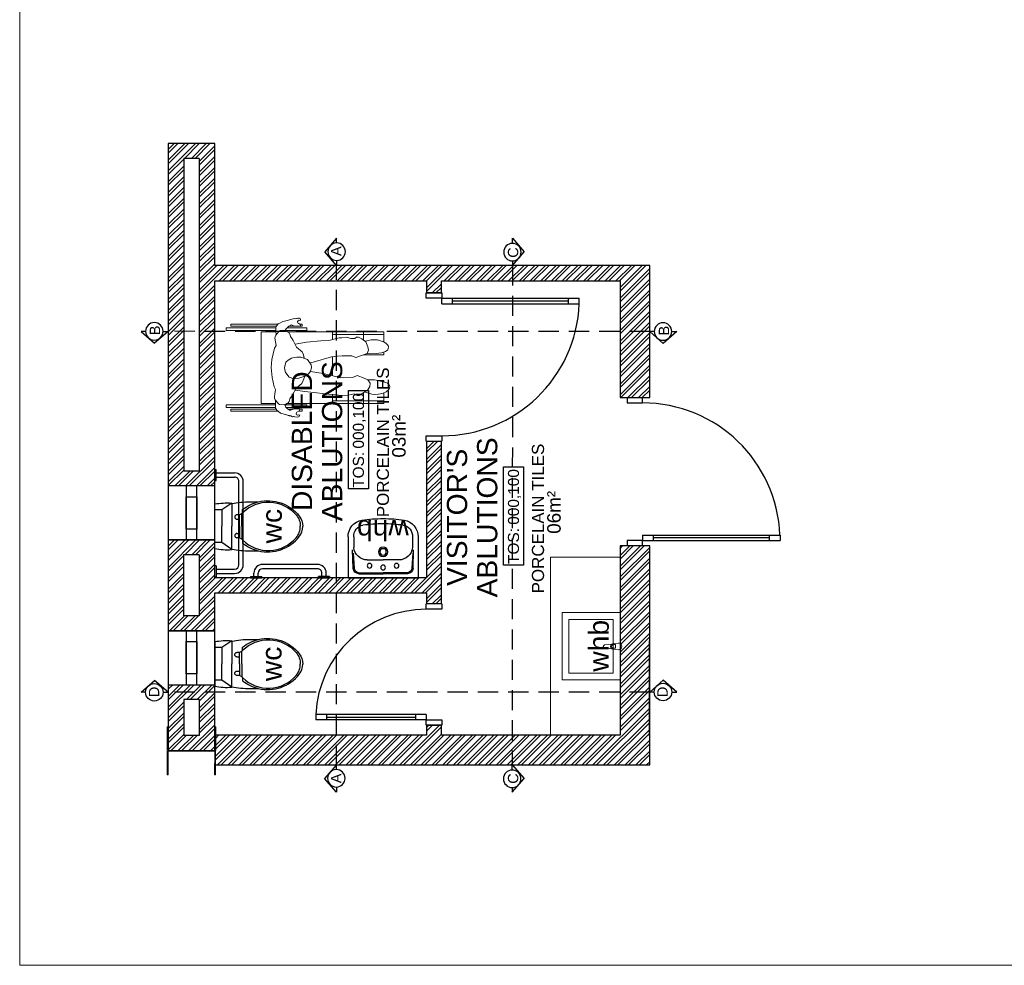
# Model space of a CAD drawing. Header units: millimetres. Extents: x -115474967 to 444143, y -74377 to 241828222.
# Tile 270 of 590: x -243166 to -235863, y 267349 to 274365. Entities that reach past the tile are written whole.
import ezdxf
from ezdxf.enums import TextEntityAlignment as Align

# ---------------------------------------------------------------- set-up
doc = ezdxf.new("R2010")
doc.units = ezdxf.units.MM
doc.header["$MEASUREMENT"] = 0
doc.linetypes.add('2DASHED', pattern=[0.75, 0.5, -0.25])
for name, color, linetype in [('0-ELEV.25', 4, 'Continuous'), ('00-1 FloorFinish', 1, 'Continuous'), ('00-1 FloorLevel', 7, 'Continuous'), ('00-2 Doors', 1, 'Continuous'), ('00-2 Sanitary', 8, 'Continuous'), ('00-2 Windows', 1, 'Continuous'), ('00-6 H-Brickwork', 9, 'Continuous'), ('00-6 H-Paving', 9, 'Continuous'), ('A-DOOR NUMBERS', 7, 'Continuous'), ('A_COLUMNS', 7, 'Continuous'), ('B_FURN LOOSE', 7, 'Continuous'), ('CEIL-PLAN', 7, 'Continuous'), ('DIMS-50', 9, 'Continuous'), ('FITT-SANT', 5, 'Continuous'), ('TEXT-50', 2, 'Continuous'), ('TEXT-REFN', 5, 'Continuous')]:
    doc.layers.add(name, color=color, linetype=linetype)
for name, color, linetype, lineweight in [('00-1 Labels', 4, 'Continuous', 35), ('A_COLUMNS_Pen_No__3', 7, 'Continuous', 15), ('B_FURN LOOSE_Pen_No__6', 7, 'Continuous', 5)]:
    doc.layers.add(name, color=color, linetype=linetype, lineweight=lineweight)
doc.layers.add('0_cons_01', color=40, linetype='Continuous', lineweight=0, plot=False)
doc.layers.add('A_COLUMNS_Pen_No__7', color=7, linetype='Continuous', lineweight=5, true_color=0x3f3f3f)
doc.styles.add('ARIAL', font='arial.ttf')
doc.styles.add('TEXT-20', font='arial.ttf', dxfattribs={"height": 40})
doc.styles.add('TEXT-50', font='arial.ttf', dxfattribs={"height": 100})

# ---------------------------------------------------------------- blocks, each defined once
blk = doc.blocks.new('Wheelchair Man 24[116]', base_point=(347833.3, 83734.1))
at = {"layer": 'B_FURN LOOSE_Pen_No__6', "color": 7, "linetype": 'Continuous', "lineweight": 5}
for p, q in [((347873.8, 84165.9), (347912.2, 84514.2)), ((347890.2, 84177.5), (347927.1, 84512.5)), ((347902.8, 84181.8), (347942.9, 84546)), ((347912.2, 84514.2), (347927.1, 84512.5)), ((347922.7, 84179.9), (347962.8, 84543.8)), ((347942.9, 84546), (347962.8, 84543.8)), ((348469, 84116.2), (348509.5, 84483.6)), ((348488.8, 84113.8), (348529.3, 84481.4)), ((348500.4, 84108.8), (348537.4, 84445.3)), ((348509.5, 84483.6), (348529.3, 84481.4)), ((348514, 84095.9), (348552.3, 84443.6)), ((348552.3, 84443.6), (348537.4, 84445.3)), ((347932.6, 84178.8), (347944.2, 84284.3)), ((347944.2, 84284.3), (348471, 84226.2)), ((348459, 84117.1), (348471, 84226.2)), ((347842.8, 84113.1), (347857.2, 84148.8)), ((347857.2, 84148.8), (347869.3, 84162)), ((347869.3, 84162), (347882.4, 84173.3)), ((347898.1, 84181.6), (347882.4, 84173.3)), ((347898.1, 84181.6), (347905.9, 84181.9)), ((347905.9, 84181.9), (347947.5, 84177)), ((347914.8, 84115.5), (347921.1, 84148.8)), ((347926.9, 84156.9), (347921.1, 84148.8)), ((347926.9, 84156.9), (347957.2, 84175.6)), ((347947.5, 84177), (347957.2, 84175.6)), ((347957.2, 84175.6), (347959.1, 84176.8)), ((347971.1, 84180.6), (347959.1, 84176.8)), ((347971.1, 84180.6), (347983.3, 84181.2)), ((348002.8, 84174.4), (347983.3, 84181.2)), ((348035.7, 84166.6), (348002.8, 84174.4)), ((348035.7, 84166.6), (348055.9, 84175.3)), ((348126.1, 84182.1), (348055.9, 84175.3)), ((348126.1, 84182.1), (348201.3, 84181.3)), ((348201.3, 84181.3), (348260.3, 84169.3)), ((348260.3, 84169.3), (348341, 84141.5)), ((348341, 84141.5), (348359.9, 84127.2)), ((347820, 84064.8), (347827.7, 84075.7)), ((347827.7, 84075.7), (347830.2, 84084.5)), ((347831.5, 84087.7), (347830.2, 84084.5)), ((347832.7, 84095.2), (347831.5, 84087.7)), ((347832.7, 84095.2), (347841.4, 84110.9)), ((347842.8, 84113.1), (347841.4, 84110.9)), ((347844.5, 83379.8), (347923.1, 84092.6)), ((347870.9, 84081), (347869.3, 84070.7)), ((347869.3, 84070.7), (347876.7, 84048)), ((347870.9, 84081), (347886.2, 84095.1)), ((347880.5, 84089.8), (347876.1, 84049.8)), ((347877.2, 83949.6), (347894, 84102.3)), ((347899.1, 84107.1), (347886.2, 84095.1)), ((347914.3, 84103.7), (347897, 83947.4)), ((347909.6, 84108.6), (347899.1, 84107.1)), ((347922.6, 84095.2), (347909.6, 84108.6)), ((347926.9, 84084.1), (347914.8, 84115.5)), ((347936.1, 84076.6), (347926.9, 84084.1)), ((347955.4, 84069.9), (347936.1, 84076.6)), ((347955.4, 84069.9), (347971.4, 84054.9)), ((348148.4, 84077.8), (348114.5, 84056)), ((348150.7, 84078.3), (348148.4, 84077.8)), ((348150.7, 84078.3), (348188.2, 84082.5)), ((348188.2, 84082.5), (348227.4, 84068.2)), ((348227.4, 84068.2), (348242, 84048.5)), ((348412.8, 84130), (348359.9, 84127.2)), ((348412.8, 84130), (348424.5, 84126.6)), ((348435.4, 84120), (348424.5, 84126.6)), ((348435.4, 84120), (348447.5, 84107.8)), ((348464.6, 84116.8), (348436.8, 84118.6)), ((348447.5, 84107.8), (348461.9, 84093.2)), ((348465.7, 84084), (348461.9, 84093.2)), ((348465.7, 84084), (348464.1, 84050)), ((348488.9, 84113.8), (348464.6, 84116.8)), ((348488.9, 84113.8), (348498.5, 84110.6)), ((348515.8, 84094.2), (348498.5, 84110.6)), ((348523.3, 84076.9), (348515.8, 84094.2)), ((348523.3, 84076.9), (348530.9, 84058.7)), ((347813.9, 84025.5), (347817.8, 84045.5)), ((347813.9, 84025.5), (347814.2, 84018.4)), ((347814.2, 84018.4), (347816, 84015.1)), ((347823.2, 84010.2), (347816, 84015.1)), ((347820.9, 84052.4), (347817.8, 84045.5)), ((347820, 84064.8), (347820, 84056)), ((347820.9, 84052.4), (347820, 84056)), ((347823.2, 84010.2), (347825.6, 84009.6)), ((347825.6, 84009.6), (347830, 84018.4)), ((347826.8, 84024.7), (347826.4, 84023.9)), ((347826.4, 84023.9), (347830, 84018.4)), ((347831, 84029.9), (347826.8, 84024.7)), ((347831, 84029.9), (347836.4, 84032)), ((347837.8, 84033.7), (347836.4, 84032)), ((347837.8, 84033.7), (347840.2, 84033.6)), ((347849.6, 84026.9), (347840.2, 84033.6)), ((347857.5, 84010.7), (347849.6, 84026.9)), ((347854.2, 83987.4), (347856.9, 84012)), ((347857.5, 84010.7), (347862.6, 84006.8)), ((347866.9, 84004.5), (347862.6, 84006.8)), ((347870.8, 84005.3), (347866.9, 84004.5)), ((347869.1, 83985.7), (347871.3, 84006.2)), ((347870.8, 84005.3), (347871.8, 84007)), ((347871.8, 84007), (347872.6, 84012.4)), ((347872.6, 84012.4), (347876.4, 84034.7)), ((347876.7, 84048), (347876.4, 84034.7)), ((347971.4, 84054.9), (347981.4, 84045.6)), ((347981.4, 84045.6), (348027.7, 84014.1)), ((348013.6, 84023.7), (347996.3, 83951.1)), ((348059, 83968.1), (348027.7, 84014.1)), ((348114.5, 84056), (348099.4, 84024.1)), ((348099.4, 84024.1), (348100.4, 83984.6)), ((348253.5, 84023.7), (348242, 84048.5)), ((348253.5, 84023.7), (348256.3, 84002.4)), ((348255.5, 83983.3), (348256.3, 84002.4)), ((348330.4, 83978.2), (348382.7, 83996.5)), ((348371.4, 83321.7), (348449.2, 84027.6)), ((348382.7, 83996.5), (348394.9, 84003.2)), ((348394.9, 84003.2), (348412.5, 84014.3)), ((348414.4, 84013.9), (348412.5, 84014.3)), ((348414.4, 84013.9), (348425.2, 84013.9)), ((348425.2, 84013.9), (348445, 84022.3)), ((348443.7, 83887.2), (348460.5, 84039.5)), ((348464.1, 84050), (348445, 84022.3)), ((348454.5, 84036.2), (348469, 84044.1)), ((348479.8, 84031.8), (348463.6, 83885)), ((348471, 84042.9), (348469, 84044.1)), ((348471, 84042.9), (348491.8, 84016.4)), ((348490.4, 84018.2), (348479.4, 83918.5)), ((348499.3, 83999.2), (348489.1, 83981.2)), ((348491.8, 84016.4), (348499.3, 83999.3)), ((348499.3, 83999.3), (348499.3, 83999.2)), ((348530.9, 84058.7), (348532.9, 84022.1)), ((348532.8, 84022.6), (348537.3, 84008.2)), ((348542.7, 83978.3), (348537.3, 84008.2)), ((347854.2, 83987.4), (347869.1, 83985.7)), ((347897, 83947.4), (347877.2, 83949.6)), ((347986.5, 83908.3), (347996.3, 83951.1)), ((348079.3, 83954.6), (348059, 83968.1)), ((348109.8, 83939.4), (348079.3, 83954.6)), ((348111.2, 83932.5), (348100.4, 83984.6)), ((348111.2, 83932.5), (348125.6, 83907.3)), ((348118.9, 83926.9), (348118.7, 83927.8)), ((348230.3, 83905.4), (348240.6, 83927.1)), ((348240.6, 83927.1), (348251.7, 83953.1)), ((348267, 83932.4), (348241.8, 83930)), ((348255.5, 83983.3), (348251.7, 83953.1)), ((348290, 83940.9), (348267, 83932.4)), ((348290, 83940.9), (348330.4, 83978.2)), ((348358.8, 83899.4), (348352.8, 83986)), ((348482.2, 83943.9), (348482.1, 83932.1)), ((348487, 83929.9), (348482.1, 83932.1)), ((348483.7, 83945.5), (348482.2, 83943.9)), ((348483.7, 83945.5), (348483.9, 83947.5)), ((348485.5, 83964.3), (348483.9, 83947.5)), ((348489.1, 83981.2), (348485.5, 83964.3)), ((348486.4, 83968.5), (348486.7, 83970.9)), ((348493.7, 83932.1), (348487, 83929.9)), ((348493.7, 83932.1), (348499, 83936.8)), ((348494.3, 83916.8), (348496.2, 83934.3)), ((348499, 83936.8), (348504.2, 83946.2)), ((348515.4, 83950.2), (348504.2, 83946.2)), ((348518.9, 83949.8), (348515.4, 83950.2)), ((348518.9, 83949.7), (348518.9, 83949.8)), ((348518.9, 83949.7), (348524.1, 83944.4)), ((348524.1, 83944.4), (348528.2, 83940.2)), ((348527, 83937.7), (348525, 83931)), ((348525, 83931), (348527.8, 83925.1)), ((348528.2, 83938.7), (348527, 83937.7)), ((348527.8, 83925.1), (348529.8, 83925.2)), ((348528, 83939.3), (348528.2, 83940.2)), ((348528, 83939.3), (348528.2, 83938.7)), ((348538, 83928.5), (348529.8, 83925.2)), ((348538, 83928.5), (348540.9, 83931.9)), ((348540.1, 83961.9), (348540.3, 83962)), ((348540.1, 83961.9), (348541.5, 83955)), ((348542.7, 83968.5), (348540.3, 83962)), ((348541.5, 83955), (348540.8, 83950.4)), ((348540.8, 83950.4), (348543.2, 83944.3)), ((348540.9, 83931.9), (348542.6, 83940.8)), ((348543.2, 83944.3), (348542.6, 83940.8)), ((348542.7, 83978.3), (348542.7, 83968.5)), ((347956.3, 83779.9), (347986.5, 83908.3)), ((348113.5, 83803.3), (348140.4, 83895.3)), ((348125.6, 83907.3), (348142.4, 83893.6)), ((348166.3, 83885), (348142.4, 83893.6)), ((348166.3, 83885), (348187.4, 83883.7)), ((348173.4, 83884.6), (348172.9, 83884)), ((348230.3, 83905.4), (348187.4, 83883.7)), ((348205.7, 83867.8), (348204.1, 83892.1)), ((348230.8, 83727.2), (348205.7, 83867.8)), ((348357.2, 83792.2), (348358.8, 83899.4)), ((348463.6, 83885), (348443.7, 83887.2)), ((348479.4, 83918.5), (348494.3, 83916.8)), ((347956.3, 83779.9), (347944.4, 83717.5)), ((348069.1, 83676.8), (348113.5, 83803.3)), ((348357.2, 83792.2), (348352.9, 83734.9)), ((347864.4, 83377.6), (347906.1, 83755.3)), ((347886.2, 83757.5), (347950.7, 83750.4)), ((347944.4, 83717.5), (347937.2, 83695.6)), ((348230.8, 83719.5), (348089.5, 83735.1)), ((348230.8, 83727.2), (348230.8, 83683.5)), ((348361.8, 83676.5), (348352.9, 83734.9)), ((348413, 83699.4), (348357.4, 83705.5)), ((347934.3, 83636.8), (347936.6, 83686.3)), ((347938.2, 83591.2), (347934.3, 83636.8)), ((347936.6, 83686.3), (347937.2, 83695.6)), ((348061.9, 83582.5), (348068.7, 83659.1)), ((348069.1, 83676.8), (348068.7, 83659.1)), ((348229.3, 83648), (348222.4, 83577.1)), ((348230.8, 83683.5), (348229.3, 83648)), ((348351.5, 83323.9), (348393.1, 83701.6)), ((348363.4, 83655.4), (348361.8, 83676.5)), ((348363.3, 83636.5), (348361.9, 83599.7)), ((348363.3, 83636.5), (348363.4, 83655.4)), ((347923.3, 83570.3), (347938.2, 83591.2)), ((347923.3, 83570.3), (347923.5, 83553.6)), ((348072.1, 83553.8), (348061.9, 83582.5)), ((348206.4, 83549.6), (348222.4, 83577.1)), ((348350.6, 83571.1), (348347.4, 83540.7)), ((348350.6, 83571.1), (348361.9, 83599.7)), ((347861, 83528.9), (347940.5, 83520.1)), ((347944.3, 83512.1), (347922.3, 83461.5)), ((347923.5, 83553.6), (347942, 83518.4)), ((347942, 83518.4), (347957.3, 83487.1)), ((347944.3, 83512.1), (347944.6, 83513.3)), ((347944.3, 83512.2), (347944.3, 83512.1)), ((347957.3, 83487.1), (347980.4, 83467.8)), ((348030.3, 83478.5), (348046.4, 83503.6)), ((348072.1, 83553.8), (348046.4, 83503.6)), ((348202.4, 83340.3), (348218.8, 83489.4)), ((348206.4, 83549.6), (348217.6, 83496.6)), ((348217.6, 83496.6), (348226, 83462.2)), ((348218.8, 83489.4), (348219.4, 83489.4)), ((348312.6, 83462.5), (348339.6, 83489.7)), ((348353.1, 83513.2), (348339.6, 83489.7)), ((348354, 83528.2), (348347.4, 83540.7)), ((348354, 83528.2), (348353.1, 83513.2)), ((347915.8, 83410.3), (347916.5, 83438.7)), ((347915.8, 83410.3), (347916.9, 83397.4)), ((347916.5, 83438.7), (347922.3, 83461.5)), ((348004.1, 83464.9), (347980.4, 83467.8)), ((348030.3, 83478.5), (348004.1, 83464.9)), ((348019, 83404.2), (348024.6, 83429.5)), ((348029.9, 83471.6), (348024.6, 83429.5)), ((348030.4, 83478.7), (348029.9, 83471.6)), ((348222.3, 83441.5), (348218.1, 83395.1)), ((348226.6, 83461.9), (348222.3, 83441.5)), ((348226, 83462.2), (348249.2, 83448.8)), ((348249.2, 83448.8), (348274.2, 83450.3)), ((348312.6, 83462.5), (348274.2, 83450.3)), ((348323.8, 83421.5), (348317.4, 83375.4)), ((348318.7, 83468.6), (348318.8, 83463.3)), ((348323.8, 83421.5), (348318.8, 83463.3)), ((348327.4, 83477.4), (348387.8, 83470.8)), ((347844.5, 83379.8), (347922.7, 83371.1)), ((347921.5, 83376.9), (347916.9, 83397.4)), ((347927.6, 83353.9), (347921.5, 83376.9)), ((347937.6, 83336.6), (347927.6, 83353.9)), ((347996.7, 83347.8), (347990.8, 83336)), ((348019, 83404.2), (347996.7, 83347.8)), ((348013.5, 83361.1), (348002.4, 83362.4)), ((348013.5, 83361.1), (348018, 83401.6)), ((348223.5, 83338), (348202.4, 83340.3)), ((348219.6, 83354.5), (348218.1, 83395.1)), ((348226.8, 83324.3), (348219.6, 83354.5)), ((348300.8, 83335), (348303.1, 83339.9)), ((348303.1, 83339.9), (348317.4, 83375.4)), ((347937.6, 83336.6), (347951.5, 83324.4)), ((347951.5, 83324.4), (347963.7, 83321.6)), ((347982.2, 83326.5), (347963.7, 83321.6)), ((347990.8, 83336), (347982.2, 83326.5)), ((348228.8, 83316), (348226.8, 83324.3)), ((348236.8, 83305.8), (348228.8, 83316)), ((348255.2, 83299.4), (348236.8, 83305.8)), ((348267.4, 83301.7), (348255.2, 83299.4)), ((348287.1, 83316.7), (348267.4, 83301.7)), ((348300.8, 83335), (348287.1, 83316.7)), ((348297, 83329.9), (348371.4, 83321.7)), ((348301.3, 83336.1), (348301.3, 83336))]:
    blk.add_line(p, q, dxfattribs=at)
blk = doc.blocks.new('IPE Column 20[139]', base_point=(345438, 85080.3))
at = {"layer": 'A_COLUMNS_Pen_No__7', "linetype": 'Continuous', "lineweight": 5, "true_color": 0x9f07ff}
h = blk.add_hatch(dxfattribs=at)
h.set_pattern_fill('STEEL', color=190, style=0, pattern_type=2)
h.set_pattern_definition([(45, (0, 0), (-159.09903, 159.09903), []), (45, (-53.03, 53.03), (-159.09903, 159.09903), [])])
h.paths.add_polyline_path([(345240.8, 84922.2), (345594.5, 84881.8), (345595.3, 84888.7), (345421.9, 84908.6), (345461.1, 85251.3), (345634.5, 85231.5), (345635.3, 85238.5), (345281.6, 85278.9), (345280.8, 85272), (345454.1, 85252.1), (345414.9, 84909.4), (345241.6, 84929.2)])
at = {"layer": 'A_COLUMNS_Pen_No__3', "color": 30, "linetype": 'Continuous', "lineweight": 15}
for p, q in [((345281.6, 85278.9), (345280.8, 85272)), ((345280.8, 85272), (345454.1, 85252.1)), ((345635.3, 85238.5), (345281.6, 85278.9)), ((345454.1, 85252.1), (345414.9, 84909.4)), ((345421.9, 84908.6), (345461.1, 85251.3)), ((345461.1, 85251.3), (345634.5, 85231.5)), ((345634.5, 85231.5), (345635.3, 85238.5)), ((345241.6, 84929.2), (345240.8, 84922.2)), ((345240.8, 84922.2), (345594.5, 84881.8)), ((345414.9, 84909.4), (345241.6, 84929.2)), ((345595.3, 84888.7), (345421.9, 84908.6)), ((345594.5, 84881.8), (345595.3, 84888.7))]:
    blk.add_line(p, q, dxfattribs=at)
blk = doc.blocks.new('gf')
for p, q in [((192800, 61204), (192800, 61535.5)), ((192983.3, 61455.1), (192965, 61455.1)), ((193000.1, 61464.2), (192983.3, 61455.1)), ((192983.3, 61422.3), (192983.3, 61455.1)), ((192965, 61422.3), (192983.3, 61422.3)), ((192983.3, 61369.8), (192983.3, 61422.3)), ((192983.3, 61369.8), (192983.3, 61317.2)), ((192965, 61317.2), (192983.3, 61317.2)), ((192983.3, 61284.4), (192965, 61284.4)), ((192983.3, 61317.2), (192983.3, 61284.4)), ((193000.1, 61275.3), (192983.3, 61284.4))]:
    blk.add_line(p, q)
for points in [[(192800, 61535.5, -0.056711), (192926, 61542.5), (192926, 61539.3)], [(192926.2, 61539.3, -0.052121), (193063.4, 61551.2), (193123.6, 61551.2, -0.14456)], [(193006.9, 61493.9, -0.11024), (193123.6, 61551.2, -0.16845)], [(193006.9, 61471.2, -0.434217), (193404.1, 61455.1, -0.182634), (193435.2, 61369.8, -2.693815)], [(193123.6, 61551.2, -0.292914), (193427.7, 61445.9, -0.16845), (193454.2, 61369.8, -2.883082)], [(193000.1, 61464.2, -0.008985), (193006.9, 61471.2, -0.182634)], [(193000.1, 61369.8), (193000.1, 61464.2, -0.444938)], [(193006.9, 61471.2), (193006.9, 61493.9, -0.416606)], [(193000.1, 61369.8), (193000.1, 61275.3, 0.008985)], [(193006.9, 61268.3, 0.434217), (193404.1, 61284.4, 0.182634), (193435.2, 61369.8, 2.693815)], [(193123.6, 61188.3, 0.292914), (193427.7, 61293.6, 0.16845), (193454.2, 61369.8, 2.883082)], [(193000.1, 61275.3, 0.008985), (193006.9, 61268.3, 0.182634)], [(193006.9, 61268.3), (193006.9, 61245.6, 0.416606)], [(193006.9, 61245.6, 0.11024), (193123.6, 61188.3, 0.16845)], [(192800, 61204, 0.056711), (192926, 61197), (192926, 61200.2)], [(192926.2, 61200.2, 0.052121), (193063.4, 61188.3), (193123.6, 61188.3, 0.14456)]]:
    blk.add_lwpolyline(points, format="xyb")
for points in [[(192926, 61542.5), (192854, 61491), (192800, 61491)], [(192926, 61539.3), (192926, 61369.8)], [(192854, 61491), (192854, 61369.8)], [(192854, 61248.5), (192854, 61369.8)], [(192926, 61200.2), (192926, 61369.8)], [(192926, 61197), (192854, 61248.5), (192800, 61248.5)]]:
    blk.add_lwpolyline(points)
for centre in [(192965, 61438.7), (192965, 61300.8)]:
    blk.add_arc(centre, 16.4, 90, 270)
blk = doc.blocks.new('disabled')
at = {"layer": '00-2 Sanitary'}
for p, q in [((-53744.2, 80202.6), (-53744.2, 80192.6)), ((-53744.2, 80202.6), (-53661.9, 80202.6)), ((-53661.9, 80202.6), (-53661.9, 80192.6)), ((-53030.8, 80202.6), (-53030.8, 80192.6)), ((-53030.8, 80202.6), (-52948.8, 80202.6)), ((-52948.8, 80202.6), (-52948.8, 80192.6)), ((-53662.2, 80192.6), (-53744.2, 80192.6)), ((-53719.2, 80192.6), (-53719.2, 80054.6)), ((-53687.2, 80192.6), (-53687.2, 80054.6)), ((-53030.8, 80192.6), (-52948.8, 80192.6)), ((-53005.8, 80192.6), (-53005.8, 80054.6)), ((-52973.8, 80192.6), (-52973.8, 80054.6)), ((-53655.2, 80022.6), (-53037.8, 80022.6)), ((-53655.2, 79990.6), (-53037.8, 79990.6)), ((-53742.8, 79936.3), (-53752.8, 79936.3)), ((-53752.8, 79936.3), (-53752.8, 79854.3)), ((-53742.8, 79936.3), (-53742.8, 79854.3)), ((-53742.8, 79911.3), (-53716.8, 79911.3)), ((-53752.8, 79854.3), (-53742.8, 79854.3)), ((-53742.8, 79879.3), (-53716.8, 79879.3)), ((-53684.8, 79439.8), (-53684.8, 79847.3)), ((-53652.8, 79440.6), (-53652.8, 79847.3)), ((-53752.8, 79432.8), (-53742.8, 79432.8)), ((-53752.8, 79432.8), (-53752.8, 79350.8)), ((-53742.8, 79350.8), (-53742.8, 79432.8)), ((-53742.8, 79407.8), (-53716.8, 79407.8)), ((-53742.8, 79350.8), (-53752.8, 79350.8)), ((-53742.8, 79375.8), (-53716.8, 79375.8))]:
    blk.add_line(p, q, dxfattribs=at)
for centre, radius, start, end in [((-53655.2, 80054.6), 64, 180, 270), ((-53655.2, 80054.6), 32, 180, 270), ((-53037.8, 80054.6), 64, 270, 0), ((-53037.8, 80054.6), 32, 270, 0), ((-53716.8, 79847.3), 64, 0, 90), ((-53716.8, 79847.3), 32, 0, 90), ((-53716.8, 79439.8), 64, 270, 0.6734), ((-53716.8, 79439.8), 32, 270, 0)]:
    blk.add_arc(centre, radius, start, end, dxfattribs=at)
at = {"layer": '00-2 Sanitary', "rotation": 270}
blk.add_blockref('gf', (-114740, 273002.7), dxfattribs=at)
blk = doc.blocks.new('Room Tags')
at = {"layer": '00-1 FloorLevel', "color": 2}
blk.add_lwpolyline([(-571, -76), (646, -76), (646, -325), (-571, -325)], close=True, dxfattribs=at)
at = {"layer": '00-1 FloorFinish', "style": 'ARIAL'}
blk.add_attdef('F-FINISH', text='', height=150, dxfattribs=at).set_placement((5, -578), align=Align.CENTER)
at = {"layer": '00-1 FloorLevel', "style": 'ARIAL'}
blk.add_text('TOS:', height=136.4, dxfattribs=at).set_placement((-557, -200), align=Align.MIDDLE_LEFT)
blk.add_attdef('000,000', text='', height=136, dxfattribs=at).set_placement((607, -200), align=Align.MIDDLE_RIGHT)
at = {"layer": '00-1 Labels', "style": 'ARIAL'}
for tag, p in [('ROOM1?', (19, 746)), ('ROOM2?', (19, 373)), ('ROOM3?', (19, 0))]:
    blk.add_attdef(tag, text='', height=250, dxfattribs=at).set_placement(p, align=Align.CENTER)
blk = doc.blocks.new('BF5A_WHB azalea')
at = {"layer": 'FITT-SANT'}
for p, q in [((-260, 0), (260, 0)), ((-260, -304.1), (-260, 0)), ((260, 0), (-260, 0)), ((260, -304.1), (260, 0))]:
    blk.add_line(p, q, dxfattribs=at)
at = {"layer": 'FITT-SANT', "color": 9}
for p, q in [((-222.1, -70), (-225.7, -207.6)), ((-221.1, -183.1), (-214.4, -71.1)), ((-182.5, -38.3), (0, -38.3)), ((-180.6, -29.9), (0, -29.9)), ((180.6, -29.9), (0, -29.9)), ((182.5, -38.3), (0, -38.3)), ((221.1, -183.1), (214.4, -71.1)), ((222.1, -70), (225.7, -207.6)), ((-117, -133.1), (0, -133.1)), ((117, -133.1), (0, -133.1)), ((-217.5, -304.1), (-217.5, -225.4)), ((217.5, -304.1), (217.5, -225.4))]:
    blk.add_line(p, q, dxfattribs=at)
for centre, radius in [((-100, -90), 17.5), ((0, -77), 17.5), ((100, -90), 17.5), ((0, -192.4), 35), ((0, -192.4), 24)]:
    blk.add_circle(centre, radius, dxfattribs=at)
for centre, radius, start, end in [((-176.2, -76), 46.3, 95.5251, 172.59488), ((-174.7, -77.7), 40.2, 101.23295, 170.54561), ((176.2, -76), 46.3, 7.40512, 84.4749), ((174.7, -77.7), 40.2, 9.45439, 78.76705), ((-115.9, -235.2), 102.1, 90.62905, 174.49294), ((115.9, -235.2), 102.1, 5.50706, 89.37095), ((-133.3, -309.6), 84.4, 176.21315, 258.57555), ((133.3, -309.6), 84.4, 281.42445, 3.78685), ((0.5, 668), 1071, 261.92345, 269.97555), ((-0.5, 668), 1071, 270.02445, 278.07655)]:
    blk.add_arc(centre, radius, start, end, dxfattribs=at)
at = {"layer": 'FITT-SANT'}
for centre, radius, start, end in [((-134, -304.8), 126, 179.50507, 259.62213), ((134, -304.8), 126, 280.37787, 0.49493), ((0.3, 662.3), 1102.3, 261.81529, 269.98587), ((-0.3, 662.3), 1102.3, 270.01413, 278.18471)]:
    blk.add_arc(centre, radius, start, end, dxfattribs=at)
blk = doc.blocks.new('A$C69671385')
at = {"layer": 'DIMS-50', "color": 3}
for p, q in [((0, 169), (262, 397)), ((524, 169), (262, 397)), ((88, 169), (0, 169)), ((426, 169), (524, 169))]:
    blk.add_line(p, q, dxfattribs=at)
at = {"layer": 'TEXT-REFN'}
blk.add_circle((257, 169), 169, dxfattribs=at)
blk = doc.blocks.new('1234')
at = {"layer": '00-6 H-Brickwork'}
h = blk.add_hatch(dxfattribs=at)
h.set_pattern_fill('ANSI32', color=256, scale=150, angle=450, style=0)
h.set_pattern_definition([(135, (-133286.62, 0), (-39.774756, -39.774756), []), (135, (-133286.62, 26.517), (-39.774756, -39.774756), [])])
edge = h.paths.add_edge_path()
edge.add_line((-229684.5, 270144.8), (-229904.5, 270145.7))
edge.add_line((-229904.5, 270145.7), (-229904.5, 266925.4))
edge.add_line((-229904.5, 266925.4), (-228278.9, 266925.4))
edge.add_line((-228278.9, 266925.4), (-228278.9, 267145.4))
edge.add_line((-228278.9, 267145.4), (-229002.9, 267145.4))
edge.add_arc((-229025, 267157.2), 25, 208.20402, 331.79598, ccw=False)
edge.add_line((-229047, 267145.4), (-229231.5, 267145.4))
edge.add_line((-229231.5, 267145.4), (-229684.5, 267145.4))
edge.add_line((-229684.5, 267145.4), (-229684.5, 268470))
edge.add_line((-229684.5, 268470), (-229609.3, 268470.1))
edge.add_line((-229609.3, 268470.1), (-229609.3, 268580.1))
edge.add_line((-229609.3, 268580.1), (-229684.5, 268580))
edge.add_line((-229684.5, 268580), (-229684.5, 270144.8))
h.paths.add_polyline_path([(-229309.3, 270497.1), (-229795.5, 270497.1), (-229796.2, 270152.1), (-229309.3, 270152.1)])
h.paths.add_polyline_path([(-229419.3, 270382.1), (-229419.3, 270267.1), (-229685.5, 270267.1), (-229685.5, 270382.1)], flags=16)
h.paths.add_polyline_path([(-228235.3, 270497.1), (-228908.6, 270497.1), (-228908.6, 270364.6), (-228908.6, 270364.6), (-228908.6, 270351.5), (-228908.3, 270152.1), (-228626.5, 270152.1), (-228626.5, 268580.1), (-228709.2, 268580.1), (-228709.2, 268470.1), (-227502.4, 268470.1), (-227502.4, 268580.1), (-228516.5, 268580.1), (-228516.5, 270152.1), (-228235.3, 270152.1)])
h.paths.add_polyline_path([(-228345.2, 270382.6), (-228345.2, 270267.1), (-228798.6, 270267.1), (-228798.6, 270382.7)], flags=16)
h.paths.add_polyline_path([(-225294.4, 270497.1), (-227834.6, 270497.1), (-227834.6, 270364.6), (-227834.6, 270364.6), (-227834.6, 270284.6), (-227834.6, 270152.1), (-226313.4, 270152.1), (-226313.4, 268580.2), (-226402.4, 268580.1), (-226402.4, 268470), (-226313.4, 268470.1), (-226313.4, 267145.4), (-227178.6, 267145.4), (-227178.7, 267035.4), (-227178.7, 266978.7), (-227178.8, 266978.7), (-227178.9, 266925.4), (-226198.4, 266925.4), (-226198.4, 270152.1), (-225294.4, 270152.1)])
h.paths.add_polyline_path([(-225404.4, 270382.1), (-225404.4, 270267.1), (-227724.6, 270267.1), (-227724.6, 270382.1)], flags=16)
for p, q in [((-228363.5, 267660.4), (-229684.5, 267660.4)), ((-228363.5, 267660.4), (-228363.5, 267145.4)), ((-229273.8, 267575.4), (-229274, 267145.4)), ((-228774.2, 267575.4), (-229273.8, 267575.4)), ((-228774.4, 267145.4), (-228774.2, 267575.4)), ((-229223.8, 267525.4), (-229224, 267195.4)), ((-228824.3, 267525.4), (-229223.8, 267525.4)), ((-228824.3, 267525.4), (-229223.8, 267525.4)), ((-228824.4, 267195.4), (-228824.3, 267525.4)), ((-229036.2, 267259.8), (-229042.8, 267206.9)), ((-229007.4, 267206.9), (-229014, 267259.8)), ((-229224, 267195.4), (-228824.4, 267195.4)), ((-229046.1, 267197.4), (-229050.1, 267155.4)), ((-229038.7, 267180.3), (-229038.7, 267195.2)), ((-229011.5, 267180.3), (-229038.7, 267180.3)), ((-229011.5, 267195.2), (-229011.5, 267180.3)), ((-229000.1, 267155.4), (-229004.1, 267197.4)), ((-229274, 267145.4), (-228774.4, 267145.4))]:
    blk.add_line(p, q)
for centre, radius, start, end in [((-229025.1, 267258.4), 11.2, 7.11413, 172.83628), ((-229025.1, 267195.5), 21.1, 147.20418, 174.8056), ((-229025.1, 267195.5), 21.1, 32.74623, 147.20418), ((-229025.1, 267195.2), 13.6, 359.97521, 179.97521), ((-229025.1, 267195.5), 21.1, 5.14481, 32.74623), ((-229025, 267157.2), 25, 179.97521, 359.97521)]:
    blk.add_arc(centre, radius, start, end)
at = {"layer": '0-ELEV.25'}
for p, q in [((-229309.3, 270497.1), (-229309.3, 270152.1)), ((-228908.8, 270497.1), (-228908.3, 270152.1)), ((-228235.3, 270152.1), (-228235.3, 270497.1)), ((-227834.6, 270152.1), (-227834.6, 270497.1)), ((-229419.3, 270382.1), (-229685.5, 270382.1)), ((-229685.5, 270267.1), (-229685.5, 270382.1)), ((-229419.3, 270267.1), (-229419.3, 270382.1)), ((-228345.2, 270382.6), (-228798.6, 270382.7)), ((-228798.6, 270267.1), (-228798.6, 270382.7)), ((-228345.2, 270267.1), (-228345.2, 270382.6)), ((-225404.4, 270382.1), (-227724.6, 270382.1)), ((-227724.6, 270267.1), (-227724.6, 270382.1)), ((-225404.4, 270267.1), (-225404.4, 270382.1)), ((-229419.3, 270267.1), (-229685.5, 270267.1)), ((-228345.2, 270267.1), (-228798.6, 270267.1)), ((-225404.4, 270267.1), (-227724.6, 270267.1)), ((-229904.5, 270145.7), (-229684.5, 270144.8)), ((-228908.3, 270152.1), (-228626.5, 270152.1)), ((-228516.5, 270152.1), (-228235.3, 270152.1)), ((-229609.3, 268470.1), (-229609.3, 268580.1)), ((-228709.2, 268470.1), (-228709.2, 268580.1)), ((-227502.3, 268580.1), (-227502.3, 268470.1)), ((-229684.9, 266926.1), (-228278.9, 266925.4))]:
    blk.add_line(p, q, dxfattribs=at)
for points in [[(-229795.5, 270497.1), (-229796.2, 270152.1)], [(-229309.3, 270497.1), (-229795.5, 270497.1)], [(-228235.3, 270497.1), (-228908.6, 270497.1)], [(-226198.4, 270152.1), (-225294.4, 270152.1), (-225294.4, 270497.1), (-227834.6, 270497.1)], [(-229904.5, 270145.7), (-229904.5, 266925.4)], [(-229679, 270151.9), (-229815.7, 270152.2)], [(-229796.2, 270152.1), (-229309.3, 270152.1)], [(-229684.5, 268580), (-229684.5, 270144.8)], [(-228626.5, 270152.1), (-228626.5, 268580.1)], [(-228516.5, 268580.1), (-228516.5, 270152.1)], [(-227835.3, 270152.1), (-226313.4, 270152.1)], [(-226313.4, 270152.1), (-226313.4, 268580.2), (-226402.5, 268580.1), (-226402.5, 268470)], [(-226198.4, 266925.4), (-226198.4, 270152.1)], [(-229609.3, 268580.1), (-229684.5, 268580)], [(-228626.5, 268580.1), (-228709.2, 268580.1)], [(-227502.3, 268580.1), (-228516.5, 268580.1)], [(-229684.5, 268470), (-229609.3, 268470.1)], [(-229684.5, 267145.4), (-229684.5, 268470)], [(-228709.2, 268470.1), (-227502.3, 268470.1)], [(-226402.5, 268470), (-226313.4, 268470.1), (-226313.4, 267145.4)], [(-228278.9, 266925.4), (-228278.9, 267145.4), (-229684.5, 267145.4)], [(-227178.6, 267145.4), (-227178.9, 266925.4), (-226198.4, 266925.4)], [(-226313.4, 267145.4), (-227178.6, 267145.4)], [(-229904.5, 266925.4), (-229684.9, 266925)]]:
    blk.add_lwpolyline(points, dxfattribs=at)
at = {"layer": '00-2 Doors'}
for p, q in [((-229569.3, 268582.6), (-229569.3, 269402.6)), ((-229529.3, 269402.6), (-229569.3, 269402.6)), ((-229529.3, 268582.6), (-229529.3, 269402.6)), ((-229529.3, 269322.6), (-229569.3, 269322.6)), ((-229549.3, 269322.6), (-229549.3, 268662.6)), ((-229529.3, 268662.6), (-229569.3, 268662.6)), ((-229609.3, 268582.6), (-229569.3, 268582.6)), ((-229609.3, 268582.6), (-229609.3, 268467.6)), ((-229569.3, 268582.6), (-229569.3, 268467.6)), ((-229529.3, 268582.6), (-229569.3, 268582.6)), ((-228749.3, 268467.6), (-228749.3, 268582.6)), ((-228749.3, 268582.6), (-228709.3, 268582.6)), ((-228709.3, 268467.6), (-228709.3, 268582.6)), ((-227502.4, 268582.5), (-227462.4, 268582.5)), ((-227502.4, 268582.5), (-227502.4, 268467.5)), ((-227462.4, 268582.5), (-227462.4, 268467.5)), ((-226442.4, 268467.5), (-226442.4, 268582.5)), ((-226442.4, 268582.5), (-226402.4, 268582.5)), ((-226402.4, 268467.5), (-226402.4, 268582.5)), ((-229569.3, 268467.6), (-229609.3, 268467.6)), ((-228709.3, 268467.6), (-228749.3, 268467.6)), ((-227462.4, 268467.5), (-227502.4, 268467.5)), ((-226482.4, 268467.5), (-226482.4, 267447.5)), ((-226482.4, 268467.5), (-226442.4, 268467.5)), ((-226402.4, 268467.5), (-226442.4, 268467.5)), ((-226442.4, 268467.5), (-226442.4, 267447.5)), ((-226482.4, 268387.5), (-226442.4, 268387.5)), ((-226462.4, 267527.5), (-226462.4, 268387.5)), ((-226482.4, 267527.5), (-226442.4, 267527.5)), ((-226482.4, 267447.5), (-226442.4, 267447.5)), ((-228238.7, 267093.7), (-228278.7, 267093.7)), ((-228278.7, 266978.7), (-228278.7, 267093.7)), ((-228238.7, 266978.7), (-228238.7, 267093.7)), ((-227218.7, 267093.7), (-227218.7, 266978.7)), ((-227178.7, 267093.7), (-227218.7, 267093.7)), ((-227178.7, 267093.7), (-227178.7, 266978.7)), ((-228278.7, 266978.7), (-228238.7, 266978.7)), ((-228238.7, 266978.7), (-228238.7, 265958.7)), ((-228198.7, 266978.7), (-228238.7, 266978.7)), ((-228198.7, 266978.7), (-228198.7, 265958.7)), ((-227218.7, 266978.7), (-227178.7, 266978.7)), ((-228198.7, 266898.7), (-228238.7, 266898.7)), ((-228218.7, 266038.7), (-228218.7, 266898.7)), ((-228198.7, 266038.7), (-228238.7, 266038.7)), ((-228198.7, 265958.7), (-228238.7, 265958.7))]:
    blk.add_line(p, q, dxfattribs=at)
for centre, radius, start, end in [((-229571.1, 268581.9), 821.8, 0.04936, 87.08645), ((-226442.4, 268467.5), 1020, 180, 267.75253), ((-228238.7, 266978.7), 1020, 272.24747, 0)]:
    blk.add_arc(centre, radius, start, end, dxfattribs=at)
at = {"layer": '00-2 Windows'}
for points in [[(-229309.3, 270152.2), (-228908.6, 270152.1), (-228908.6, 270497.1), (-229309.3, 270497.1)], [(-228235.3, 270152.2), (-227834.6, 270152.1), (-227834.6, 270497.1), (-228235.3, 270497.1)], [(-229309.2, 270284.4), (-229229.2, 270284.4), (-229229.2, 270364.4), (-229309.2, 270364.4)], [(-229229.2, 270364.4), (-228988.6, 270364.6), (-228988.6, 270364.6), (-229229.2, 270364.4)], [(-228988.6, 270284.6), (-228908.6, 270284.6), (-228908.6, 270364.6), (-228988.6, 270364.6)], [(-228235.3, 270284.4), (-228155.3, 270284.4), (-228155.2, 270364.4), (-228235.2, 270364.4)], [(-228155.2, 270364.4), (-227914.6, 270364.6), (-227914.6, 270364.6), (-228155.2, 270364.4)], [(-227914.6, 270284.6), (-227834.6, 270284.6), (-227834.6, 270364.6), (-227914.6, 270364.6)], [(-228988.6, 270284.6), (-229229.2, 270284.4), (-229229.2, 270284.4), (-228988.6, 270284.6)], [(-227914.6, 270284.6), (-228155.3, 270284.4), (-228155.3, 270284.4), (-227914.6, 270284.6)]]:
    blk.add_lwpolyline(points, close=True, dxfattribs=at)
at = {"layer": '0_cons_01'}
blk.add_lwpolyline([(-229904.5, 270145.7), (-229684.5, 270144.8), (-229684.5, 268580), (-229609.3, 268580.1), (-229609.3, 268470.1), (-229684.5, 268470), (-229684.5, 267145.4), (-228278.9, 267145.5), (-228278.9, 266925.4), (-229904.5, 266925.4)], close=True, dxfattribs=at)
at = {"layer": 'CEIL-PLAN', "color": 6, "linetype": '2DASHED', "ltscale": 300}
for points in [[(-229363.8, 266925.4), (-229365.3, 270497.1)], [(-226688.7, 266925.4), (-226687.2, 270497.1)], [(-229904.5, 269249.4), (-226198.4, 269247.9)], [(-226198.4, 267943.8), (-229904.5, 267945.3)]]:
    blk.add_lwpolyline(points, dxfattribs=at)
ref = blk.add_blockref('Room Tags', (-227513.9, 269206.2), dxfattribs=dict(xscale=0.6000000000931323, yscale=0.6000000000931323, zscale=0.6000000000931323))
ref.add_attrib('ROOM2?', 'DISABLED', dxfattribs={"layer": '00-1 Labels', "height": 150, "style": 'ARIAL'}).set_placement((-227502.5, 269430.1), align=Align.CENTER)
ref.add_attrib('ROOM3?', 'ABLUTIONS', dxfattribs={"layer": '00-1 Labels', "height": 150, "style": 'ARIAL'}).set_placement((-227502.5, 269206.2), align=Align.CENTER)
ref.add_attrib('000,000', '000,100', dxfattribs={"layer": '00-1 FloorLevel', "height": 81.82, "style": 'ARIAL'}).set_placement((-227144.1, 269086.1), align=Align.MIDDLE_RIGHT)
ref.add_attrib('F-FINISH', 'PORCELAIN TILES', dxfattribs={"layer": '00-1 FloorFinish', "height": 90, "style": 'ARIAL'}).set_placement((-227510.9, 268859.4), align=Align.CENTER)
ref = blk.add_blockref('Room Tags', (-228079.1, 268056), dxfattribs=dict(xscale=0.6000000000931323, yscale=0.6000000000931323, zscale=0.6000000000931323))
ref.add_attrib('ROOM2?', "VISITOR'S", dxfattribs={"layer": '00-1 Labels', "height": 150, "style": 'ARIAL'}).set_placement((-228067.7, 268279.8), align=Align.CENTER)
ref.add_attrib('ROOM3?', 'ABLUTIONS', dxfattribs={"layer": '00-1 Labels', "height": 150, "style": 'ARIAL'}).set_placement((-228067.7, 268056), align=Align.CENTER)
ref.add_attrib('000,000', '000,100', dxfattribs={"layer": '00-1 FloorLevel', "height": 81.82, "style": 'ARIAL'}).set_placement((-227709.3, 267935.9), align=Align.MIDDLE_RIGHT)
ref.add_attrib('F-FINISH', 'PORCELAIN TILES', dxfattribs={"layer": '00-1 FloorFinish', "height": 90, "style": 'ARIAL'}).set_placement((-228076.1, 267709.2), align=Align.CENTER)
at = {"layer": '00-2 Sanitary', "xscale": -1, "rotation": 89.96596167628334}
blk.add_blockref('gf', (-167670.8, 462915.7), dxfattribs=at)
at = {"layer": '00-6 H-Paving', "xscale": -1, "rotation": 90}
blk.add_blockref('BF5A_WHB azalea', (-228516.5, 268903.1), dxfattribs=at)
at = {"layer": '0_cons_01'}
blk.add_blockref('disabled', (-174763.7, 189949.5), dxfattribs=at)
at = {"layer": 'A_COLUMNS', "color": 5, "linetype": 'Continuous', "lineweight": 5, "rotation": 6.287151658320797}
blk.add_blockref('IPE Column 20[139]', (-229800.1, 270324.8), dxfattribs=at)
at = {"layer": 'B_FURN LOOSE', "color": 5, "linetype": 'Continuous', "lineweight": 5, "rotation": 6.287151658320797}
blk.add_blockref('Wheelchair Man 24[116]', (-227271.8, 269248.9), dxfattribs=at)
at = {"layer": 'DIMS-50', "color": 3, "yscale": 0.3839999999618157, "zscale": 0.3839999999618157}
for p, xscale, rotation in [((-229430.1, 270698.4), 0.3839999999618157, 270.0000000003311), ((-226622.4, 270698.4), -0.3839999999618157, 89.9999999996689), ((-229904.5, 269184.6), -0.3839999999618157, 359.9999999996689), ((-225997.1, 269183.1), -0.3839999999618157, 359.9999999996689), ((-230105.9, 268010.1), -0.3839999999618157, 179.9999999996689), ((-226198.4, 268008.6), -0.3839999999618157, 179.9999999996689), ((-229428.6, 266925.4), 0.3839999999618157, 270.0000000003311), ((-226623.9, 266925.4), -0.3839999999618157, 89.9999999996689)]:
    blk.add_blockref('A$C69671385', p, dxfattribs=dict(at, xscale=xscale, rotation=rotation))
at = {"layer": 'A-DOOR NUMBERS', "color": 1, "char_height": 100, "attachment_point": 1, "style": 'ARIAL'}
for s, insert, width in [('03m²', (-227624.2, 268835.9), 368.739), ('06m²', (-228189.4, 267685.6), 374.328)]:
    blk.add_mtext(s, dxfattribs=dict(at, insert=insert, width=width))
at = {"layer": 'TEXT-50', "linetype": 'Continuous', "lineweight": 0, "char_height": 150, "width": 313.383, "attachment_point": 9, "line_spacing_factor": 0.938532, "style": 'TEXT-50'}
for s, insert in [('\\pxql;wc', (-228969.2, 269654.3)), ('\\pxql;wc', (-227947.5, 269652.2)), ('\\pxql;whb', (-228899.2, 267226.5))]:
    blk.add_mtext(s, dxfattribs=dict(at, insert=insert))
at = {"layer": 'TEXT-50', "linetype": 'Continuous', "lineweight": 0, "insert": (-228084.7, 269025.7), "char_height": 150, "width": 313.383, "attachment_point": 9, "rotation": 90, "line_spacing_factor": 0.938532, "style": 'TEXT-50'}
blk.add_mtext('\\pxql;whb', dxfattribs=at)
at = {"layer": 'TEXT-REFN', "color": 2, "linetype": 'Continuous', "style": 'TEXT-20', "text_generation_flag": 2}
for p in [(-229401, 270640.2), (-229401, 266868.9)]:
    blk.add_text('D', height=76.8, rotation=180, dxfattribs=at).set_placement(p)
at = {"layer": 'TEXT-REFN', "color": 2, "linetype": 'Continuous', "style": 'TEXT-20'}
for s, p in [('B', (-226715.8, 270557.5)), ('A', (-230040.2, 269212.6)), ('A', (-226128.3, 269213.1)), ('C', (-230044.1, 267900.4)), ('C', (-226141.5, 267900.6)), ('B', (-226717.4, 266781.4))]:
    blk.add_text(s, height=76.8, dxfattribs=at).set_placement(p)

msp = doc.modelspace()

# ---------------------------------------------------------------- linework, layer by layer
at = {"layer": '0_cons_01'}
msp.add_lwpolyline([(-213819.45635, 281381.05018), (-243166.36063, 281381.05018), (-243166.36063, 267348.99828), (-213819.45635, 267348.99828)], close=True, dxfattribs=at)

# ---------------------------------------------------------------- block references
at = {"layer": '0_cons_01', "rotation": 89.99999999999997}
msp.add_blockref('1234', (28432.40897, 498740.04562), dxfattribs=at)

doc.saveas('drawing.dxf')
